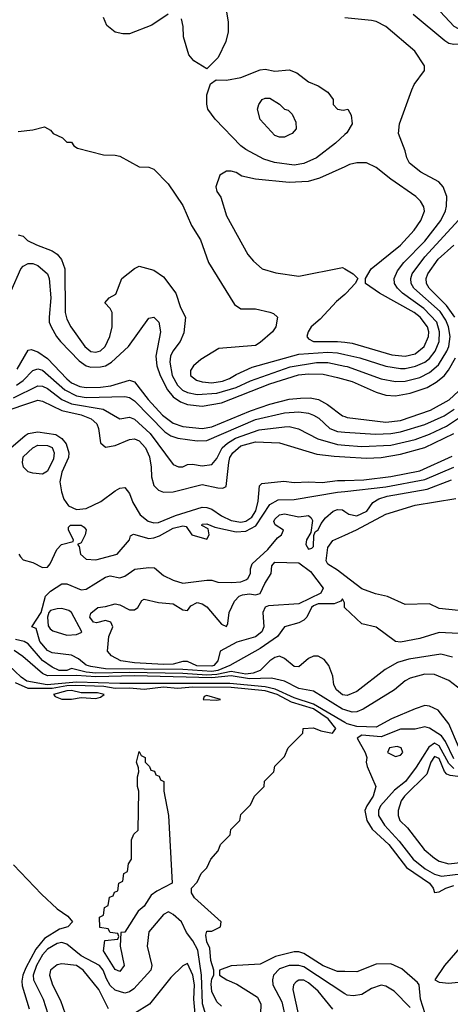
# Model space of a CAD drawing. Header units: inches. Extents: x 1793402 to 1900366, y 320852 to 470679.
# Tile 579 of 604: x 1868656 to 1870436, y 441669 to 445741. Entities that reach past the tile are written whole.
import ezdxf

# ---------------------------------------------------------------- set-up
doc = ezdxf.new("R2010")
doc.units = ezdxf.units.IN
doc.header["$MEASUREMENT"] = 0
doc.layers.add('B8464', color=7, linetype='Continuous')
doc.layers.add('B8474', color=7, linetype='Continuous')

msp = doc.modelspace()

# ---------------------------------------------------------------- linework, layer by layer
at = {"layer": 'B8464', "color": 4}
for points, elevation in [([(1869507.7, 445790), (1869518, 445730), (1869518, 445690), (1869508, 445650), (1869475.9, 445584.1), (1869430, 445538), (1869375.3, 445570), (1869355.5, 445595.5), (1869332.7, 445670), (1869332.1, 445712.1), (1869324.7, 445744.7)], 332), ([(1869270, 445764), (1869201.4, 445718.6), (1869110, 445682.7), (1869082, 445682), (1869050, 445689), (1869016.4, 445716.4), (1869002, 445750)], 332), ([(1870000, 445265.6), (1869961, 445230), (1869882.8, 445170), (1869830, 445145.6), (1869790, 445139.5), (1869709.7, 445149.7), (1869664.4, 445164.4), (1869590, 445203.7), (1869570, 445219.3), (1869464, 445330), (1869434, 445370), (1869429.1, 445390.9), (1869429, 445430), (1869444, 445476), (1869468, 445492), (1869510, 445491), (1869570, 445502), (1869650, 445533.4), (1869670, 445536.3), (1869710, 445528), (1869770, 445534), (1869801.1, 445521.1), (1869850, 445484), (1869890, 445466.8), (1869930, 445441), (1869951.3, 445410), (1869951.3, 445390), (1869970, 445371.3), (1869993.6, 445366.4), (1870000, 445367.7)], 332), ([(1868650, 445278), (1868710, 445284.7), (1868758, 445298), (1868783.6, 445283.6), (1868794, 445270), (1868832, 445252), (1868850, 445234), (1868870, 445234), (1868879.6, 445219.6), (1868894, 445210), (1869002, 445182), (1869050, 445181), (1869070, 445176), (1869150, 445132), (1869190, 445131.3), (1869210, 445122), (1869270, 445062), (1869330, 444972), (1869366, 444890), (1869402.8, 444830), (1869436.8, 444736.8), (1869543.5, 444563.5), (1869570, 444544.7), (1869630, 444544.7), (1869690, 444531.3), (1869705.4, 444525.4), (1869722, 444510), (1869714.8, 444470), (1869701, 444450), (1869650, 444405.2), (1869630, 444394), (1869479, 444381), (1869405.1, 444334.9), (1869374, 444310), (1869362, 444290), (1869362, 444270), (1869386, 444250), (1869410, 444242.6), (1869450, 444239), (1869494.3, 444245.7), (1869523.6, 444256.4), (1869550, 444273.7), (1869616.2, 444303.8), (1869810, 444358), (1869930, 444365.4), (1869970, 444363.2), (1870000, 444356.3)], 332), ([(1870000, 445132.6), (1869895.1, 445084.9), (1869848.5, 445071.5), (1869770, 445067.8), (1869630, 445080.7), (1869574, 445094), (1869550, 445109), (1869530, 445114), (1869510, 445114), (1869482.8, 445097.2), (1869466, 445050), (1869471.3, 445030), (1869486.8, 445006.8), (1869510.8, 444930), (1869598.8, 444770), (1869622, 444742), (1869658, 444710), (1869714, 444694), (1869810, 444680.7), (1869990, 444716), (1870000, 444710.1)], 336), ([(1868650, 444851), (1868670, 444846), (1868688.2, 444828.2), (1868724.7, 444810), (1868790, 444785.5), (1868810, 444770.7), (1868828.6, 444748.6), (1868842.4, 444710), (1868843.8, 444530), (1868850, 444502), (1868866.8, 444470), (1868925.5, 444390), (1868950, 444368.2), (1868970, 444365.5), (1868990, 444371), (1869009, 444390), (1869028.7, 444430), (1869038, 444470), (1869038, 444530), (1869030, 444546), (1869008, 444570), (1869026, 444590), (1869053.6, 444606.4), (1869078, 444670), (1869130, 444712), (1869150, 444722), (1869210, 444704.7), (1869250, 444678), (1869301, 444610), (1869321, 444550), (1869341, 444510), (1869333.7, 444446.3), (1869318.8, 444410), (1869288.2, 444370), (1869279.3, 444350), (1869275.8, 444324.2), (1869286.3, 444270), (1869307.4, 444230), (1869329.3, 444209.3), (1869350, 444198.9), (1869390, 444191.5), (1869470, 444196.9), (1869550, 444219.7), (1869610, 444247.1), (1869774.1, 444305.9), (1869883.2, 444323.2), (1869930, 444322.7), (1870000, 444308.3)], 328), ([(1868620.7, 444619.3), (1868660.7, 444710), (1868670, 444722), (1868690, 444732.7), (1868710, 444732.4), (1868730, 444723.8), (1868770.4, 444690), (1868777, 444670), (1868784.6, 444590), (1868777.4, 444510), (1868778, 444490), (1868785.3, 444470), (1868807.2, 444430), (1868823.7, 444410), (1868902, 444330), (1868930, 444309), (1868950, 444303.2), (1868990, 444304.7), (1869010.6, 444309.4), (1869035.8, 444324.2), (1869106, 444390), (1869190, 444506), (1869210.5, 444510.5), (1869230.6, 444490), (1869238, 444450), (1869218.3, 444350), (1869222.7, 444310), (1869236.1, 444270), (1869266.5, 444210), (1869290, 444181.1), (1869320.6, 444160.6), (1869350, 444149), (1869410, 444143.2), (1869490, 444156.1), (1869690, 444235.2), (1869808.1, 444271.9), (1869850, 444276.9), (1869910, 444274.3), (1869970, 444261.7), (1870000, 444252.9)], 324), ([(1870000, 444604.9), (1869964.9, 444575.1), (1869897.7, 444502.3), (1869860.7, 444470), (1869847.7, 444450), (1869842.8, 444430), (1869850, 444421), (1869870.5, 444410.5), (1869970, 444410.3), (1870000, 444406.7)], 336), ([(1868645, 444295), (1868690, 444374), (1868703.3, 444376.7), (1868730, 444366.7), (1868770, 444340.3), (1868850, 444255.6), (1868870, 444239), (1868903.6, 444223.6), (1868930, 444219.2), (1868990, 444221.2), (1869032.7, 444227.3), (1869110, 444250.4), (1869130, 444243.8), (1869187.4, 444170), (1869245.9, 444105.9), (1869290, 444072.7), (1869330, 444059), (1869410, 444050.2), (1869450, 444056.5), (1869610, 444123.6), (1869690, 444150.2), (1869770, 444171.3), (1869816.3, 444176.3), (1869856.5, 444176.5), (1869890.8, 444170), (1869927.7, 444150), (1869990, 444103), (1870000, 444099.7)], 316), ([(1868642, 444230), (1868670.6, 444249.4), (1868710, 444290.4), (1868730, 444297), (1868750, 444292), (1868842, 444210), (1868890, 444185.2), (1868930, 444178.8), (1869090, 444182), (1869110, 444178.7), (1869130, 444164.9), (1869255.9, 444035.9), (1869279.9, 444019.9), (1869310, 444010.3), (1869390, 443998.9), (1869430, 444001.1), (1869630, 444088), (1869750, 444114.6), (1869810, 444118.7), (1869850, 444114), (1869870, 444106), (1869892.5, 444092.5), (1869938, 444050), (1869970, 444037.4), (1870000, 444035.4)], 312), ([(1868630, 444177.3), (1868730, 444227.2), (1868750, 444225.7), (1868770, 444216), (1868830, 444170.2), (1868870, 444152.2), (1869001, 444130), (1869070, 444090.8), (1869110, 444097.1), (1869130, 444088.4), (1869194.9, 444030), (1869290, 443902), (1869311.6, 443891.6), (1869330, 443891.3), (1869350, 443901), (1869370, 443902.8), (1869410, 443896.3), (1869450, 443900.7), (1869470, 443926.8), (1869493, 443970), (1869515.1, 443990), (1869547.3, 444010), (1869645.1, 444045.1), (1869750, 444057.4), (1869770, 444058), (1869808.8, 444048.8), (1869887.8, 444007.8), (1869970, 443984), (1870000, 443981.5)], 308), ([(1868570, 444114.3), (1868730, 444167.2), (1868750, 444163.7), (1868830, 444124.4), (1868910, 444106.7), (1868950.6, 444090), (1868974.4, 444070), (1868982, 444050), (1868990.4, 443990.4), (1869010, 443973.4), (1869050, 443979.5), (1869110, 444004.9), (1869130, 444008.2), (1869150, 443999.3), (1869175.3, 443970), (1869192.4, 443932.4), (1869199.6, 443890), (1869200.3, 443850), (1869210, 443814.8), (1869230, 443794.9), (1869250, 443787), (1869290, 443788.8), (1869410, 443818.7), (1869475.1, 443804.9), (1869495.9, 443804.1), (1869508.7, 443810), (1869520.4, 443910), (1869525.1, 443930), (1869536.4, 443950), (1869570, 443978), (1869630, 443994.9), (1869730.3, 443990.3), (1869884.8, 443944.8), (1869956.3, 443936.3), (1870000, 443933.2)], 304), ([(1868610, 443962), (1868678.6, 444021.4), (1868691.1, 444028.9), (1868730, 444036.5), (1868805.7, 444025.7), (1868829.2, 444009.2), (1868847.3, 443987.3), (1868859.3, 443950), (1868857, 443930), (1868830, 443869.2), (1868821.5, 443830), (1868828.2, 443788.2), (1868838.7, 443758.7), (1868858, 443730), (1868890, 443714.9), (1868930, 443719.6), (1868991.7, 443748.3), (1869050, 443792.4), (1869070, 443803), (1869090, 443806.8), (1869110, 443781), (1869123.6, 443743.6), (1869153.6, 443693.6), (1869186.4, 443666.4), (1869210, 443659.5), (1869230, 443661.7), (1869299.3, 443690), (1869410, 443724.4), (1869430, 443724), (1869450, 443716.9), (1869490, 443689.1), (1869530, 443670.2), (1869570, 443663.5), (1869590, 443667.2), (1869615.8, 443684.2), (1869632.5, 443710), (1869642, 443750), (1869646.8, 443813.2), (1869657.2, 443822.8), (1869747.8, 443832.2), (1869790, 443827), (1869850, 443830.3), (1869906.4, 443826.4), (1869970, 443834.9), (1870000, 443835.9)], 296), ([(1868652.2, 443530), (1868659.4, 443519.4), (1868670, 443507.6), (1868710, 443495.8), (1868750, 443474.9), (1868770, 443477.1), (1868781.6, 443490), (1868809.6, 443550.4), (1868829, 443570), (1868876.4, 443583.6), (1868878, 443590), (1868857.2, 443630), (1868858, 443642), (1868866, 443650), (1868910.4, 443650.4), (1868922.8, 443642.8), (1868930.6, 443630.6), (1868926, 443610), (1868910, 443578), (1868894, 443570), (1868902, 443562), (1868906.8, 443530), (1868930.5, 443510.5), (1868970, 443506.5), (1869058, 443530), (1869109.4, 443590), (1869113.2, 443606.8), (1869126, 443614), (1869190, 443595.8), (1869210, 443598), (1869233.9, 443606.1), (1869290, 443638.3), (1869330, 443648), (1869344.5, 443644.5), (1869366.8, 443610), (1869430, 443592), (1869439, 443610), (1869435.3, 443635.3), (1869409.3, 443649.3), (1869410, 443654), (1869430, 443656), (1869462.5, 443642.5), (1869550, 443622.3), (1869590, 443625.2), (1869632.5, 443647.5), (1869690, 443735.5), (1869724.4, 443755.6), (1869790, 443757), (1869970, 443786.3), (1870000, 443789.7)], 292), ([(1870000, 443308.1), (1869998, 443310), (1869998, 443330), (1869990, 443346), (1869983.6, 443336.4), (1869955.3, 443324.7), (1869890, 443325.7), (1869870, 443316.9), (1869862, 443310), (1869842.4, 443270), (1869830, 443257.6), (1869810, 443246), (1869750.4, 443229.6), (1869721.6, 443190), (1869650, 443140.5), (1869524.4, 443070), (1869474.6, 443050), (1869450, 443046.1), (1869330, 443053.5), (1869010, 443056.5), (1868950, 443065.5), (1868930, 443071.5), (1868898.3, 443098.3), (1868870, 443113.3), (1868790, 443122.9), (1868770, 443132.3), (1868739.5, 443170), (1868723.1, 443223.1), (1868706, 443230), (1868744, 443290), (1868762.9, 443357.1), (1868782.4, 443377.6), (1868830, 443407.7), (1868850, 443408), (1868910, 443382.8), (1868930, 443386), (1869010, 443436), (1869030, 443440.7), (1869070, 443433.4), (1869090, 443439.1), (1869131.3, 443468.7), (1869190, 443476), (1869213.6, 443473.6), (1869250, 443442.6), (1869290, 443423.1), (1869330, 443410.7), (1869430, 443422.8), (1869450, 443422.8), (1869474.4, 443414.4), (1869533, 443413), (1869570, 443416.4), (1869590, 443423.8), (1869599.3, 443430), (1869609.4, 443450), (1869609.5, 443470.5), (1869617.2, 443490), (1869681.6, 443550), (1869721.4, 443598.6), (1869737.6, 443610), (1869746, 443630), (1869712.1, 443652.1), (1869705.8, 443665.8), (1869710, 443675.5), (1869730, 443693.4), (1869750, 443697), (1869810, 443685.5), (1869850, 443690.7), (1869861, 443681), (1869866, 443670), (1869859.8, 443620.2), (1869842, 443590), (1869839.1, 443570), (1869850, 443551), (1869864, 443556), (1869870, 443562), (1869872, 443608), (1869877.2, 443622.8), (1869890, 443631.3), (1869902, 443658), (1869919.5, 443680.5), (1869951.7, 443708.3), (1869970, 443715.5), (1869990, 443713.4), (1870000, 443706.7)], 288), ([(1870000, 443441.3), (1869970, 443464.5), (1869929.6, 443489.6), (1869923.3, 443503.3), (1869930, 443558), (1869950, 443586.8), (1870000, 443609.7)], 284), ([(1870000, 442948), (1869990, 442949.4), (1869966, 442970), (1869954, 442990), (1869950, 443026), (1869934, 443070), (1869914.8, 443094.8), (1869890, 443109), (1869870, 443108.7), (1869850, 443099), (1869810, 443065.2), (1869790, 443066), (1869750, 443099.3), (1869730, 443109.4), (1869710, 443103.7), (1869690, 443089.4), (1869650.2, 443049.8), (1869621.5, 443038.5), (1869590, 443034.4), (1869530, 443046), (1869470, 443032.4), (1869430, 443030.7), (1869330, 443037.3), (1869110, 443041.7), (1868970, 443038.4), (1868930, 443042.6), (1868870, 443057.4), (1868850, 443049.9), (1868819, 443050), (1868790, 443062.7), (1868750, 443091), (1868690, 443159.7), (1868674.5, 443170), (1868638, 443178)], 292), ([(1870000, 442886.6), (1869989.7, 442890), (1869870, 442963.8), (1869810, 442975.3), (1869750, 443005.5), (1869697.3, 443017.3), (1869605.4, 443014.6), (1869530, 443027.1), (1869450, 443018.6), (1869130, 443027.9), (1868970, 443023.7), (1868890, 443028.8), (1868770, 443026.9), (1868750, 443037.7), (1868668, 443108), (1868632.6, 443132.6)], 296), ([(1870000, 442834.8), (1869870, 442910.9), (1869790, 442936.4), (1869711.9, 442972), (1869670, 442982.6), (1869524.1, 442995.9), (1869070, 442995.2), (1868890, 443000.9), (1868769.9, 442989.9), (1868685.6, 443005.6), (1868662, 443022), (1868610, 443071.8)], 304), ([(1869490, 441662), (1869470, 441679.3), (1869450, 441722), (1869447.2, 441752.8), (1869450, 441774), (1869458, 441790), (1869458, 441810), (1869445.6, 441850), (1869442, 441902), (1869430, 441928), (1869424.7, 441955.3), (1869430, 441972), (1869450, 441972), (1869486, 441990), (1869488, 442010), (1869378, 442110), (1869366, 442130), (1869366, 442150), (1869390, 442174), (1869406, 442210), (1869430, 442234), (1869446, 442270), (1869476.4, 442303.6), (1869486, 442330), (1869526, 442370), (1869528.4, 442391.6), (1869566, 442430), (1869570, 442454), (1869610, 442494), (1869626, 442530), (1869666, 442570), (1869668.4, 442591.6), (1869706, 442630), (1869710, 442654), (1869750, 442694), (1869766, 442730), (1869826, 442790), (1869828, 442810), (1869870, 442812.2), (1869900.4, 442800.4), (1869949.1, 442790.9), (1869962.7, 442810), (1869930.9, 442850), (1869870, 442890.4), (1869779.1, 442919.1), (1869719.7, 442950), (1869670, 442965.8), (1869530, 442979), (1869370, 442980.6), (1869310, 442975.3), (1869250, 442980.7), (1869170, 442970.7), (1869110, 442977.2), (1869050, 442974.9), (1869003.7, 442983.7), (1868887.1, 442987.1), (1868850, 442986.1), (1868790, 442975.5), (1868690, 442975.2), (1868638.4, 442998.4)], 308), ([(1868630, 442246), (1868745.2, 442125.2), (1868810, 442064.7), (1868854.4, 442034.4), (1868874, 442010), (1868854, 441990), (1868820.6, 441979.4), (1868758, 441942), (1868722.9, 441897.1), (1868680.5, 441819.5), (1868669, 441790), (1868665.1, 441765.1), (1868666.1, 441746.1), (1868694.4, 441650)], 308), ([(1869425.8, 441625.8), (1869410.8, 441670.8), (1869406.8, 441790), (1869392.6, 441892.6), (1869371.9, 441931.9), (1869345.8, 441965.8), (1869324.5, 442010), (1869290, 442040.9), (1869271.5, 442051.5), (1869250, 442041.2), (1869190, 441968.7), (1869183, 441910), (1869201.6, 441830), (1869198, 441810), (1869126.9, 441733.1), (1869110, 441720.9), (1869090, 441715.1), (1869050, 441727.3), (1869030, 441747.6), (1869014.1, 441774.1), (1869000.9, 441810), (1868986, 441830), (1868909.6, 441870), (1868850, 441918), (1868830, 441924.7), (1868810, 441921.1), (1868770, 441897.4), (1868750, 441874), (1868724.5, 441830), (1868711.5, 441790), (1868713.1, 441770), (1868752.9, 441690), (1868771.8, 441630)], 312), ([(1870000, 441804.7), (1869970, 441805.1), (1869910, 441828.3), (1869830, 441878.7), (1869810, 441886.3), (1869790, 441886.6), (1869713.7, 441866.3), (1869650, 441835.1), (1869530, 441829), (1869482, 441810), (1869482, 441790), (1869512, 441770), (1869553.2, 441753.2), (1869638.7, 441698.7), (1869652.7, 441670), (1869650, 441589)], 308), ([(1869022.9, 441650), (1868982.4, 441730), (1868918.4, 441810), (1868890, 441829.6), (1868830, 441836), (1868810, 441833.2), (1868782.8, 441810), (1868778.8, 441790), (1868791, 441750), (1868824.9, 441684.9), (1868843.1, 441630)], 316), ([(1869381.1, 441630), (1869375.4, 441690), (1869377.7, 441750), (1869371.8, 441790), (1869350, 441838), (1869330, 441829), (1869279.9, 441780.1), (1869192.4, 441670), (1869130, 441631.6)], 316), ([(1870000, 441713.1), (1869830, 441824.4), (1869810, 441829.7), (1869770.3, 441829.7), (1869730, 441816.3), (1869705.3, 441790), (1869700.3, 441770), (1869702, 441750), (1869740, 441680), (1869754.6, 441610)], 312), ([(1869949.8, 441649.8), (1869890, 441723.6), (1869850, 441758.7), (1869830, 441769.6), (1869810, 441769.4), (1869798.4, 441761.6), (1869788, 441750), (1869784.4, 441730), (1869807.4, 441630)], 316)]:
    msp.add_lwpolyline(points, dxfattribs=dict(at, elevation=elevation))
for points, elevation in [([(1869730, 445255.3), (1869710, 445262), (1869650, 445328), (1869639, 445370), (1869644, 445390), (1869658, 445410), (1869670, 445416), (1869690, 445416), (1869730, 445391.3), (1869750, 445371.3), (1869766, 445366), (1869782, 445350), (1869796.9, 445316.9), (1869798, 445290), (1869782, 445270), (1869770, 445264), (1869750, 445255.3)], 328), ([(1868750, 443861.2), (1868710, 443865.1), (1868690, 443871.6), (1868671.6, 443890), (1868666.6, 443910), (1868670, 443933), (1868710, 443970.4), (1868730, 443981.3), (1868770, 443980.3), (1868790, 443972.2), (1868798, 443950), (1868794.8, 443925.2), (1868770, 443874)], 292), ([(1869450, 443068.1), (1869388.5, 443068.5), (1869350, 443086.9), (1869330, 443087.1), (1869290, 443076.4), (1869250, 443074.8), (1869130, 443080.7), (1869073.2, 443090), (1869035.3, 443110), (1869019, 443130), (1869023.6, 443190), (1869040.7, 443230), (1869032.3, 443250), (1869010, 443256.2), (1868973.3, 443246.7), (1868961.2, 443250), (1868945.1, 443270), (1868950, 443286), (1868979, 443310), (1869010, 443313.7), (1869050, 443325.7), (1869070, 443321.7), (1869110, 443300.3), (1869130, 443300.4), (1869143.7, 443310), (1869160.4, 443339.6), (1869170, 443344.4), (1869229.5, 443330.5), (1869290, 443324.9), (1869330, 443301), (1869350, 443298), (1869363, 443317), (1869390, 443330.4), (1869410, 443325.3), (1869430, 443312.2), (1869490, 443240.5), (1869510, 443231.3), (1869515.9, 443244.1), (1869521.1, 443290), (1869543.6, 443336.4), (1869563.2, 443356.8), (1869577, 443363), (1869606.4, 443366.4), (1869630, 443362), (1869650, 443367.3), (1869669.6, 443410), (1869695.6, 443450), (1869698, 443482), (1869710, 443497.3), (1869810, 443494.4), (1869858.5, 443458.5), (1869910.7, 443390), (1869900.5, 443370), (1869810, 443325.4), (1869683.6, 443316.4), (1869670, 443312), (1869660.3, 443290), (1869664.9, 443230), (1869656.4, 443210), (1869630, 443188.3), (1869553.8, 443166.2), (1869484.9, 443130), (1869474.4, 443090), (1869458, 443070)], 284), ([(1868830, 443305.6), (1868810, 443305.1), (1868783, 443297), (1868776, 443290), (1868770.7, 443270), (1868774, 443234), (1868781.4, 443221.4), (1868793.2, 443213.2), (1868850, 443195.5), (1868890, 443198), (1868910, 443206.8), (1868913.2, 443210), (1868870, 443289), (1868858.3, 443298.3)], 288), ([(1868870, 442967.3), (1868850, 442966), (1868796, 442950), (1868802, 442942), (1868830.5, 442930.5), (1868870, 442930.5), (1868910, 442937.3), (1868970, 442933.4), (1868990, 442939.1), (1869005.2, 442950), (1868977.3, 442957.3), (1868910, 442956.9)], 312), ([(1869430, 442946), (1869418, 442942), (1869414, 442930), (1869470, 442926.8), (1869486, 442930)], 312), ([(1869070, 441804.5), (1869050, 441812.7), (1869002, 441890), (1869007.3, 441932.7), (1869062, 441938), (1869066, 441950), (1869062, 441962), (1869030, 441966), (1869022, 441982), (1868987.3, 441987.3), (1868986, 442030), (1869002, 442038), (1869006, 442070), (1869022, 442078), (1869027.3, 442112.7), (1869042, 442118), (1869047.3, 442132.7), (1869062, 442138), (1869066, 442170), (1869082, 442178), (1869086, 442210), (1869102, 442218), (1869106, 442250), (1869118, 442270), (1869118, 442350), (1869127.3, 442372.7), (1869146, 442390), (1869148.7, 442550), (1869142, 442570), (1869142, 442610), (1869148, 442630), (1869147.3, 442647.3), (1869138, 442670), (1869150, 442714), (1869158, 442698), (1869174, 442690), (1869174, 442670), (1869192.7, 442652.7), (1869198, 442638), (1869212.7, 442632.7), (1869218, 442618), (1869232.7, 442612.7), (1869238, 442598), (1869251.1, 442591.1), (1869252, 442550), (1869270.8, 442450), (1869286, 442170), (1869222.4, 442137.6), (1869199.8, 442120.2), (1869170, 442075.3), (1869146, 442054), (1869090, 441968), (1869074, 441966), (1869071, 441910), (1869087.3, 441830)], 308)]:
    msp.add_lwpolyline(points, close=True, dxfattribs=dict(at, elevation=elevation))
at = {"layer": 'B8474', "color": 4}
for points, elevation in [([(1870770, 445779.3), (1870550, 445705.6), (1870490, 445699.7), (1870470, 445703), (1870452.1, 445712.1), (1870394.3, 445774.3)], 324), ([(1870000, 444356.3), (1870062, 444342), (1870170, 444307.4), (1870230, 444297.7), (1870250, 444297.7), (1870292.6, 444307.4), (1870330, 444324.6), (1870350, 444340.3), (1870373.7, 444370), (1870389.8, 444410), (1870390.8, 444450), (1870379.8, 444490), (1870326.6, 444546.6), (1870238.7, 444610), (1870217.6, 444630), (1870205.1, 444650), (1870203.6, 444670), (1870218.2, 444701.8), (1870243.6, 444736.4), (1870330, 444824.9), (1870396.9, 444910), (1870416.2, 444950), (1870420.7, 444970), (1870420.9, 445010), (1870406, 445050), (1870389, 445070), (1870314, 445110), (1870267.7, 445147.7), (1870256, 445170), (1870250, 445198), (1870221.2, 445270), (1870225.2, 445310), (1870277.2, 445450), (1870286.8, 445473.2), (1870328.7, 445530), (1870328.7, 445550), (1870289, 445610), (1870170, 445713.2), (1870130, 445732.7), (1870110, 445737.2), (1870000, 445748.6)], 332), ([(1870930, 445759.3), (1870770, 445739.8), (1870490, 445639.7), (1870450, 445638.7), (1870430, 445642.9), (1870412.7, 445652.7), (1870282.3, 445762.3)], 328), ([(1870000, 445367.7), (1870012, 445370), (1870026.4, 445346.4), (1870030.6, 445309.4), (1870007.5, 445272.5), (1870000, 445265.6)], 332), ([(1870000, 444406.7), (1870030, 444403.1), (1870194.8, 444354.8), (1870250, 444348.9), (1870290, 444358.9), (1870328, 444390), (1870346, 444430), (1870347.3, 444450), (1870341.7, 444470), (1870311.1, 444510), (1870286, 444530), (1870142.7, 444610), (1870086, 444650), (1870086, 444670), (1870108.7, 444710), (1870230, 444808.2), (1870287, 444870), (1870314, 444910), (1870329.3, 444949.3), (1870326.8, 444966.8), (1870313.2, 444990), (1870293.2, 445010), (1870190, 445080.9), (1870130, 445129.3), (1870089.3, 445149.3), (1870050, 445149.4), (1870018.8, 445141.2), (1870000, 445132.6)], 336), ([(1870000, 444308.3), (1870010, 444306.3), (1870150, 444256), (1870210, 444244.6), (1870250, 444246.3), (1870310, 444261.7), (1870350, 444281.7), (1870386.6, 444313.4), (1870422, 444370), (1870429.8, 444390), (1870435.1, 444430), (1870427.8, 444470), (1870417.7, 444497.7), (1870393.6, 444533.6), (1870285.1, 444630), (1870274.3, 444650), (1870272.8, 444670), (1870278.3, 444690), (1870330, 444759.5), (1870486, 444930)], 328), ([(1870454.2, 444510), (1870419.6, 444559.5), (1870348.2, 444630), (1870338, 444650), (1870336.3, 444670), (1870343, 444690), (1870386.3, 444750), (1870450, 444808.7)], 324), ([(1870000, 444710.1), (1870034, 444690), (1870054, 444670), (1870042, 444650), (1870006, 444610), (1870000, 444604.9)], 336), ([(1870000, 444252.9), (1870030, 444244.2), (1870130, 444200.3), (1870170, 444188.7), (1870210, 444184.9), (1870270, 444196.9), (1870339.6, 444220.4), (1870377.5, 444242.5), (1870410, 444268.7), (1870428.9, 444291.1), (1870457.8, 444342.2)], 324), ([(1870000, 444099.7), (1870010, 444096.4), (1870170, 444076.9), (1870230, 444084), (1870354.1, 444125.9), (1870431.4, 444168.6), (1870510, 444241.3)], 316), ([(1870000, 444035.4), (1870126.6, 444026.6), (1870190, 444029.1), (1870230, 444036.1), (1870330, 444066.5), (1870410, 444103.2), (1870451.5, 444130)], 312), ([(1870000, 443981.5), (1870070, 443975.6), (1870190, 443982), (1870290, 444004.4), (1870350, 444026.7), (1870419.7, 444060.3), (1870495.1, 444110)], 308), ([(1870000, 443933.2), (1870090, 443926.9), (1870150, 443930.2), (1870230, 443943.6), (1870330, 443971.4), (1870450, 444030.2)], 304), ([(1870000, 443835.9), (1870078.2, 443838.2), (1870190, 443851.2), (1870310, 443875.5), (1870444.1, 443935.9)], 296), ([(1870000, 443789.7), (1870170, 443809.2), (1870330, 443839.7), (1870450, 443890.2)], 292), ([(1870000, 443706.7), (1870016, 443696), (1870050, 443689.1), (1870091.2, 443708.8), (1870115.6, 443744.4), (1870140.3, 443759.7), (1870175.3, 443770), (1870340.5, 443799.5), (1870441.5, 443838.5)], 288), ([(1870000, 443609.7), (1870048.2, 443631.8), (1870170, 443696.4), (1870290, 443733.7), (1870459.3, 443760.7)], 284), ([(1870470, 443297), (1870390, 443306), (1870350, 443325.2), (1870250, 443322.7), (1870175.6, 443355.6), (1870126.2, 443366.2), (1870070, 443387.3), (1870000, 443441.3)], 284), ([(1870470, 443202.9), (1870390, 443207.3), (1870310, 443181.6), (1870230, 443167), (1870209.4, 443169.4), (1870130, 443228.7), (1870070, 443242), (1870000, 443308.1)], 288), ([(1870444.8, 443104.8), (1870396.6, 443116.6), (1870264.2, 443095.8), (1870218, 443082), (1870166.2, 443053.8), (1870050, 442962.7), (1870010, 442946.6), (1870000, 442948)], 292), ([(1870519.4, 442939.4), (1870430, 443008), (1870370, 443033.3), (1870330, 443034.7), (1870270, 443017.6), (1870250, 443007.3), (1870205.5, 442970), (1870075.5, 442890), (1870050, 442878.3), (1870030, 442876.8), (1870000, 442886.6)], 296), ([(1870470, 442736), (1870429.7, 442829.7), (1870385.3, 442885.3), (1870350, 442902.4), (1870330, 442904.2), (1870290, 442891.3), (1870193.4, 442850), (1870130, 442815.1), (1870050, 442818.1), (1870009.4, 442829.4), (1870000, 442834.8)], 304), ([(1870450, 442684), (1870415.8, 442755.8), (1870399.2, 442779.2), (1870350, 442811.8), (1870330, 442816.2), (1870290, 442806.6), (1870230, 442806.6), (1870150, 442774.8), (1870070, 442782.4), (1870050.6, 442770), (1870084.4, 442710), (1870090.4, 442690), (1870087.7, 442670), (1870092.8, 442652.8), (1870128, 442570), (1870116.5, 442530), (1870090.2, 442490), (1870083.2, 442470), (1870090.2, 442430), (1870113.2, 442393.2), (1870181.7, 442330), (1870255.5, 442235.5), (1870350.4, 442170), (1870365.5, 442150), (1870370, 442132), (1870390, 442134), (1870417.2, 442150), (1870450, 442161.1)], 308), ([(1870450, 442643.7), (1870430, 442664.4), (1870390, 442738.5), (1870370, 442748.5), (1870346.8, 442733.2), (1870294.9, 442650), (1870250.3, 442590), (1870205.4, 442554.6), (1870147.2, 442490), (1870139.5, 442470), (1870139.3, 442450), (1870164.2, 442410), (1870224.2, 442344.2), (1870282, 442270), (1870332.4, 442230), (1870370, 442207.9), (1870399.4, 442199.4), (1870490, 442210.2)], 312), ([(1870550, 442600.9), (1870435.4, 442615.4), (1870421.5, 442621.5), (1870412.1, 442632.1), (1870390, 442685.1), (1870370, 442694.3), (1870355.6, 442670), (1870338.6, 442621.4), (1870246.4, 442530), (1870233.4, 442510), (1870220.7, 442470), (1870220.7, 442450), (1870227.7, 442430), (1870258.9, 442398.9), (1870328, 442310), (1870370, 442273), (1870390, 442261.6), (1870430, 442250.4), (1870510, 442260.3)], 316), ([(1870586, 442030), (1870411.3, 441830), (1870372, 441770), (1870390, 441761), (1870430, 441757.3), (1870690, 441783.8)], 308), ([(1870331.8, 441630), (1870313.3, 441690), (1870306.6, 441750), (1870300.1, 441760.1), (1870235.9, 441815.9), (1870190, 441836.3), (1870130, 441835.8), (1870050, 441804.2), (1870000, 441804.7)], 308), ([(1870270, 441656.3), (1870203.3, 441723.3), (1870170, 441744), (1870150, 441748.7), (1870110, 441734), (1870070, 441709.2), (1870036.3, 441703.7), (1870010, 441706.6), (1870000, 441713.1)], 312)]:
    msp.add_lwpolyline(points, dxfattribs=dict(at, elevation=elevation))
at = {"layer": 'B8474', "color": 4, "elevation": 312}
msp.add_lwpolyline([(1870215.9, 442735.9), (1870184.7, 442730), (1870176, 442710), (1870210, 442694), (1870230, 442698.8), (1870239.3, 442710), (1870232.7, 442730)], close=True, dxfattribs=at)

doc.saveas('drawing.dxf')
